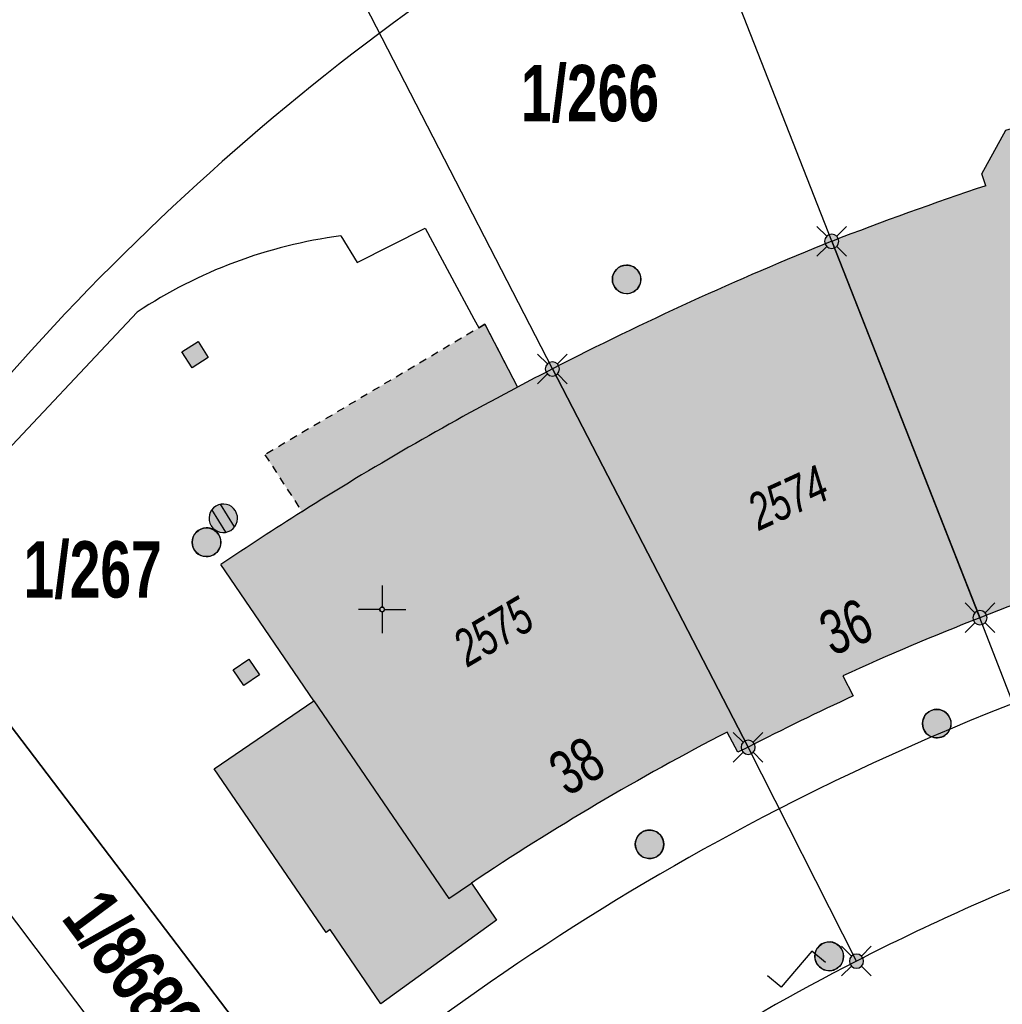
# Model space of a CAD drawing. Header units: metres. Extents: x 2695560 to 2696939, y 1260491 to 1262050.
# Tile 971 of 1005: x 2696766 to 2696792, y 1261464 to 1261490. Entities that reach past the tile are written whole.
import ezdxf

# ---------------------------------------------------------------- set-up
doc = ezdxf.new("R2010")
doc.units = ezdxf.units.M
doc.linetypes.add('AUSGEZOGEN', pattern=[0])
doc.linetypes.add('VERDECKT2_S2', pattern=[0.36, 0.2, -0.16])
for name, color, linetype in [('XR$1$AV_Flächen (EO)', 7, 'AUSGEZOGEN'), ('XR$1$AV_Gebäudeflächen (BB)', 7, 'AUSGEZOGEN'), ('XR$1$AV_Gebäudeflächen (EO)', 7, 'AUSGEZOGEN'), ('XR$1$AV_Grenzpunkte', 7, 'AUSGEZOGEN'), ('XR$1$AV_Grundstück-Nr.', 7, 'AUSGEZOGEN'), ('XR$1$AV_Haus-Nr.', 7, 'AUSGEZOGEN'), ('XR$1$AV_Koordinatennetzpunkte', 7, 'AUSGEZOGEN'), ('XR$1$AV_Linien (BB)', 7, 'AUSGEZOGEN'), ('XR$1$AV_Linien (EO)', 7, 'AUSGEZOGEN'), ('XR$1$AV_Versicherung-Nr.', 7, 'AUSGEZOGEN'), ('XR$1$AW_LK_Einlaufschacht alt', 24, 'AUSGEZOGEN'), ('XR$1$AW_LK_Schachtdeckel', 24, 'AUSGEZOGEN'), ('XR$1$AW_LK_Zwischenpunkt', 24, 'AUSGEZOGEN'), ('XR$1$Liegenschaftsgrenzen', 7, 'AUSGEZOGEN'), ('XR$1$PFAV', 255, 'AUSGEZOGEN'), ('XR$1$PFAW', 255, 'AUSGEZOGEN'), ('XR$1$RP_Abstandslinie', 7, 'AUSGEZOGEN')]:
    doc.layers.add(name, color=color, linetype=linetype)
doc.styles.add('ARIAL', font='arial.ttf')

# ---------------------------------------------------------------- blocks, each defined once
blk = doc.blocks.new('COMPLEXOBJECT_10')
at = {"layer": 'XR$1$AV_Linien (BB)', "color": 7, "linetype": 'AUSGEZOGEN', "transparency": 33554687}
blk.add_line((6787.119, 11473.25), (6787.397, 11472.724), dxfattribs=at)
for centre, radius, start, end in [((6816.58, 11408.744), 70.915, 111.37814, 114.54712), ((6817.1, 11408.52), 70.742, 114.8267, 117.32188)]:
    blk.add_arc(centre, radius, start, end, dxfattribs=at)
blk = doc.blocks.new('COMPLEXOBJECT_11')
at = {"layer": 'XR$1$AV_Linien (BB)', "color": 7, "linetype": 'AUSGEZOGEN', "transparency": 33554687}
blk.add_lwpolyline([(6790.884, 11486.154), (6790.783, 11486.47), (6791.413, 11487.615), (6793.548, 11488.237), (6794.708, 11487.648), (6794.807, 11487.339)], dxfattribs=at)
for centre, radius, start, end in [((6818.766, 11399.374), 91.169, 104.19461, 105.23621), ((6818.538, 11403.23), 87.413, 108.44317, 111.26864)]:
    blk.add_arc(centre, radius, start, end, dxfattribs=at)
blk = doc.blocks.new('COMPLEXOBJECT_13')
at = {"layer": 'XR$1$AV_Linien (BB)', "color": 7, "linetype": 'AUSGEZOGEN', "transparency": 33554687}
blk.add_lwpolyline([(6799.17, 11476.88), (6798.867, 11476.843), (6798.729, 11477.362)], dxfattribs=at)
blk.add_arc((6816.023, 11410.103), 69.447, 104.42011, 111.35905, dxfattribs=at)
blk = doc.blocks.new('COMPLEXOBJECT_116')
at = {"layer": 'XR$1$AV_Linien (BB)', "color": 7, "linetype": 'AUSGEZOGEN', "transparency": 33554687}
for points in [[(6777.348, 11467.794), (6778.012, 11466.819), (6774.964, 11464.618), (6773.633, 11466.568), (6773.526, 11466.494), (6770.584, 11470.806), (6773.202, 11472.593), (6770.756, 11476.178)], [(6784.63, 11471.37), (6784.357, 11471.239), (6784.082, 11471.771)]]:
    blk.add_lwpolyline(points, dxfattribs=at)
for centre, radius, start, end in [((6818.135, 11405.913), 84.746, 117.83459, 122.26674), ((6818.942, 11404.677), 86.222, 122.28184, 123.97684), ((6816.081, 11409.9), 69.656, 117.3473, 123.78363)]:
    blk.add_arc(centre, radius, start, end, dxfattribs=at)
blk = doc.blocks.new('COMPLEXOBJECT_117')
at = {"layer": 'XR$1$AV_Linien (BB)', "color": 7, "linetype": 'AUSGEZOGEN', "transparency": 33554687}
for centre, radius, start, end in [((6816.006, 11410.199), 62.438, 117.18516, 127.3106), ((6816.312, 11409.72), 63.004, 127.2678, 129.99207)]:
    blk.add_arc(centre, radius, start, end, dxfattribs=at)
blk = doc.blocks.new('COMPLEXOBJECT_120')
at = {"layer": 'XR$1$AV_Linien (BB)', "color": 7, "linetype": 'AUSGEZOGEN', "transparency": 33554687}
for points in [[(6773.91, 11484.831), (6774.347, 11484.133), (6776.134, 11485.037), (6777.415, 11482.653), (6777.545, 11482.41), (6777.706, 11482.506), (6778.565, 11480.854)], [(6761.914, 11476.289), (6762.568, 11476.855), (6764.578, 11478.593), (6768.558, 11482.828)]]:
    blk.add_lwpolyline(points, dxfattribs=at)
blk.add_arc((6775.565, 11472.258), 12.682, 97.4974, 123.5396, dxfattribs=at)
blk = doc.blocks.new('COMPLEXOBJECT_122')
at = {"layer": 'XR$1$AV_Linien (BB)', "color": 7, "linetype": 'AUSGEZOGEN', "transparency": 33554687}
blk.add_arc((6816.077, 11410.075), 57.174, 105.8307, 117.1693, dxfattribs=at)
blk = doc.blocks.new('COMPLEXOBJECT_123')
at = {"layer": 'XR$1$AV_Linien (BB)', "color": 7, "linetype": 'AUSGEZOGEN', "transparency": 33554687}
blk.add_arc((6815.709, 11410.524), 62.014, 111.25291, 117.07822, dxfattribs=at)
blk = doc.blocks.new('COMPLEXOBJECT_138')
at = {"layer": 'XR$1$AV_Linien (BB)', "color": 7, "linetype": 'AUSGEZOGEN', "transparency": 33554687}
blk.add_arc((6813.803, 11438.087), 71.95, 125.80512, 141.21206, dxfattribs=at)
blk = doc.blocks.new('COMPLEXOBJECT_1165')
at = {"layer": 'XR$1$Liegenschaftsgrenzen', "color": 7, "linetype": 'AUSGEZOGEN', "transparency": 33554687}
blk.add_arc((6816.077, 11410.075), 57.174, 105.8307, 117.1693, dxfattribs=at)
blk = doc.blocks.new('COMPLEXOBJECT_1171')
at = {"layer": 'XR$1$Liegenschaftsgrenzen', "color": 7, "linetype": 'AUSGEZOGEN', "transparency": 33554687}
blk.add_line((6757.2, 11482.49), (6757.72, 11483.16), dxfattribs=at)
blk.add_arc((6813.803, 11438.087), 71.95, 125.80512, 141.21206, dxfattribs=at)
blk = doc.blocks.new('COMPLEXOBJECT_1172')
at = {"layer": 'XR$1$Liegenschaftsgrenzen', "color": 7, "linetype": 'AUSGEZOGEN', "transparency": 33554687}
blk.add_line((6775.82, 11457.99), (6774.629, 11459.563), dxfattribs=at)
for centre, radius, start, end in [((6816.006, 11410.199), 62.438, 117.18516, 127.3106), ((6816.312, 11409.72), 63.004, 127.2678, 129.99207)]:
    blk.add_arc(centre, radius, start, end, dxfattribs=at)
blk = doc.blocks.new('BWAV19')
at = {"layer": 'XR$1$PFAV', "transparency": 33554687}
blk.add_hatch(color=7, dxfattribs=at).paths.add_polyline_path([(0, 0.24), (-0.024, 0.239), (-0.048, 0.235), (-0.072, 0.229), (-0.095, 0.221), (-0.116, 0.21), (-0.137, 0.197), (-0.156, 0.182), (-0.174, 0.165), (-0.19, 0.147), (-0.204, 0.127), (-0.215, 0.106), (-0.225, 0.083), (-0.232, 0.06), (-0.237, 0.036), (-0.24, 0.012), (-0.24, -0.012), (-0.237, -0.036), (-0.232, -0.06), (-0.225, -0.083), (-0.215, -0.106), (-0.204, -0.127), (-0.19, -0.147), (-0.174, -0.165), (-0.156, -0.182), (-0.137, -0.197), (-0.116, -0.21), (-0.095, -0.221), (-0.072, -0.229), (-0.048, -0.235), (-0.024, -0.239), (0, -0.24), (0.024, -0.239), (0.048, -0.235), (0.072, -0.229), (0.095, -0.221), (0.116, -0.21), (0.137, -0.197), (0.156, -0.182), (0.174, -0.165), (0.19, -0.147), (0.204, -0.127), (0.215, -0.106), (0.225, -0.083), (0.232, -0.06), (0.237, -0.036), (0.24, -0.012), (0.24, 0.012), (0.237, 0.036), (0.232, 0.06), (0.225, 0.083), (0.215, 0.106), (0.204, 0.127), (0.19, 0.147), (0.174, 0.165), (0.156, 0.182), (0.137, 0.197), (0.116, 0.21), (0.095, 0.221), (0.072, 0.229), (0.048, 0.235), (0.024, 0.239)])
at = {"color": 7, "transparency": 33554687}
for p, q in [((-0.5, 0.5), (-0.17, 0.17)), ((0.17, 0.17), (0.5, 0.5)), ((-0.5, -0.5), (-0.17, -0.17)), ((0.17, -0.17), (0.5, -0.5))]:
    blk.add_line(p, q, dxfattribs=at)
for start, end in [(90, 270), (270, 90)]:
    blk.add_arc((0, 0), 0.24, start, end, dxfattribs=at)
blk = doc.blocks.new('BAV2041')
at = {"color": 7, "transparency": 33554687}
for p, q in [((0, 0.5), (0, 0.05)), ((-0.05, 0), (-0.5, 0)), ((0.05, 0), (0.5, 0)), ((0, -0.05), (0, -0.5))]:
    blk.add_line(p, q, dxfattribs=at)
blk.add_circle((0, 0), 0.05, dxfattribs=at)
for start, end in [(90, 270), (270, 90)]:
    blk.add_arc((0, 0), 0.05, start, end, dxfattribs=at)
blk = doc.blocks.new('COMPLEXOBJECT_1436')
at = {"layer": 'XR$1$RP_Abstandslinie', "color": 7, "linetype": 'AUSGEZOGEN', "transparency": 33554687}
for centre, radius, start, end in [((6816.036, 11410.15), 66.99, 86.86427, 117.20426), ((6816.031, 11410.155), 66.983, 117.2028, 141.36163)]:
    blk.add_arc(centre, radius, start, end, dxfattribs=at)
blk = doc.blocks.new('COMPLEXOBJECT_1461')
at = {"layer": 'XR$1$RP_Abstandslinie', "color": 7, "linetype": 'AUSGEZOGEN', "transparency": 33554687}
for centre, radius, start, end in [((6813.939, 11438.132), 65.032, 116.34462, 128.83383), ((6813.928, 11438.164), 65, 128.8438, 141.32817)]:
    blk.add_arc(centre, radius, start, end, dxfattribs=at)
blk = doc.blocks.new('BAW2089')
at = {"layer": 'XR$1$PFAW', "transparency": 33554687}
blk.add_hatch(color=7, dxfattribs=at).paths.add_polyline_path([(-0.5, 0.5), (-0.5, -0.5), (0.5, -0.5), (0.5, 0.5)])
at = {"transparency": 33554687}
blk.add_lwpolyline([(-0.5, 0.5), (0.5, 0.5), (0.5, -0.5), (-0.5, -0.5), (-0.5, 0.5)], close=True, dxfattribs=at)
at = {"layer": 'XR$1$PFAW', "transparency": 33554687}
blk.add_lwpolyline([(-0.5, 0.5), (0.5, 0.5), (0.5, -0.5), (-0.5, -0.5), (-0.5, 0.5)], close=True, dxfattribs=at)
blk = doc.blocks.new('BAW2093')
at = {"transparency": 33554687}
blk.add_lwpolyline([(-0.375, -0.5), (0, -0.5), (0, 0.5), (0.375, 0.5)], dxfattribs=at)
blk = doc.blocks.new('BAW2082')
at = {"layer": 'XR$1$PFAW', "transparency": 33554687}
blk.add_hatch(color=7, dxfattribs=at).paths.add_polyline_path([(0.509, -0.003), (0.499, 0.098), (0.469, 0.194), (0.42, 0.283), (0.354, 0.359), (0.274, 0.421), (0.183, 0.466), (0.085, 0.491), (-0.016, 0.496), (-0.116, 0.481), (-0.211, 0.446), (-0.297, 0.392), (-0.37, 0.323), (-0.428, 0.24), (-0.468, 0.147), (-0.488, 0.047), (-0.488, -0.054), (-0.468, -0.153), (-0.428, -0.246), (-0.37, -0.329), (-0.297, -0.398), (-0.211, -0.452), (-0.116, -0.487), (-0.016, -0.502), (0.085, -0.497), (0.183, -0.472), (0.274, -0.427), (0.354, -0.366), (0.42, -0.289), (0.469, -0.2), (0.499, -0.104)])
at = {"transparency": 33554687}
for start, end in [(91.1948, 268.8052), (268.8052, 91.1948)]:
    blk.add_arc((0.01, 0), 0.5, start, end, dxfattribs=at)
at = {"layer": 'XR$1$PFAW', "transparency": 33554687}
blk.add_circle((0.009, -0.003), 0.5, dxfattribs=at)
blk = doc.blocks.new('BAW2088')
at = {"layer": 'XR$1$PFAW', "transparency": 33554687}
blk.add_hatch(color=253, dxfattribs=at).paths.add_polyline_path([(0.51, 0), (0.5, 0.101), (0.47, 0.197), (0.421, 0.286), (0.355, 0.362), (0.275, 0.424), (0.184, 0.469), (0.086, 0.494), (-0.015, 0.499), (-0.115, 0.484), (-0.21, 0.449), (-0.296, 0.395), (-0.369, 0.326), (-0.427, 0.243), (-0.467, 0.15), (-0.487, 0.051), (-0.487, -0.051), (-0.467, -0.15), (-0.427, -0.243), (-0.369, -0.326), (-0.296, -0.395), (-0.21, -0.449), (-0.115, -0.484), (-0.015, -0.499), (0.086, -0.494), (0.184, -0.469), (0.275, -0.424), (0.355, -0.362), (0.421, -0.286), (0.47, -0.197), (0.5, -0.101)])
at = {"transparency": 33554687}
for start, end in [(91.1948, 268.8052), (268.8052, 91.1948)]:
    blk.add_arc((0.01, 0), 0.5, start, end, dxfattribs=at)
at = {"layer": 'XR$1$PFAW', "transparency": 33554687}
blk.add_circle((0.01, 0), 0.5, dxfattribs=at)
blk = doc.blocks.new('BAW2090')
at = {"layer": 'XR$1$PFAW', "lineweight": 25, "transparency": 33554687}
blk.add_hatch(color=7, dxfattribs=at).paths.add_polyline_path([(0.5, 0), (0.49, 0.101), (0.459, 0.197), (0.41, 0.286), (0.344, 0.362), (0.264, 0.424), (0.174, 0.469), (0.076, 0.494), (-0.025, 0.499), (-0.125, 0.484), (-0.22, 0.449), (-0.306, 0.395), (-0.379, 0.326), (-0.437, 0.243), (-0.477, 0.15), (-0.497, 0.051), (-0.497, -0.051), (-0.477, -0.15), (-0.437, -0.243), (-0.379, -0.326), (-0.306, -0.395), (-0.22, -0.449), (-0.125, -0.484), (-0.025, -0.499), (0.076, -0.494), (0.174, -0.469), (0.264, -0.424), (0.344, -0.362), (0.41, -0.286), (0.459, -0.197), (0.49, -0.101)])
at = {"lineweight": 25, "transparency": 33554687}
for p, q in [((-0.177, 0.468), (-0.177, -0.468)), ((0.179, 0.467), (0.177, -0.468))]:
    blk.add_line(p, q, dxfattribs=at)
for start, end in [(90, 180), (0, 90), (180, 270), (270, 0)]:
    blk.add_arc((0, 0), 0.5, start, end, dxfattribs=at)

msp = doc.modelspace()

# ---------------------------------------------------------------- hatches: boundary and pattern name
at = {"layer": 'XR$1$AV_Gebäudeflächen (BB)', "true_color": 0xd2d2d2, "transparency": 33554687}
for points in [[(2696797.38, 1261487.57), (2696797.328, 1261487.557), (2696797.276, 1261487.544), (2696797.225, 1261487.531), (2696797.173, 1261487.517), (2696797.121, 1261487.504), (2696797.069, 1261487.491), (2696797.017, 1261487.477), (2696796.966, 1261487.464), (2696796.914, 1261487.451), (2696796.862, 1261487.437), (2696796.81, 1261487.424), (2696796.759, 1261487.41), (2696796.707, 1261487.397), (2696796.655, 1261487.383), (2696796.603, 1261487.37), (2696796.552, 1261487.356), (2696796.5, 1261487.343), (2696796.448, 1261487.329), (2696796.397, 1261487.315), (2696796.345, 1261487.302), (2696796.293, 1261487.288), (2696796.242, 1261487.274), (2696796.19, 1261487.26), (2696796.138, 1261487.247), (2696796.087, 1261487.233), (2696796.035, 1261487.219), (2696795.983, 1261487.205), (2696795.932, 1261487.191), (2696795.88, 1261487.177), (2696795.829, 1261487.163), (2696795.777, 1261487.149), (2696795.678, 1261487.458), (2696794.518, 1261488.047), (2696792.383, 1261487.425), (2696791.753, 1261486.28), (2696791.854, 1261485.964), (2696791.722, 1261485.92), (2696791.59, 1261485.876), (2696791.459, 1261485.831), (2696791.327, 1261485.786), (2696791.195, 1261485.741), (2696791.064, 1261485.696), (2696790.932, 1261485.651), (2696790.801, 1261485.605), (2696790.67, 1261485.56), (2696790.538, 1261485.514), (2696790.407, 1261485.467), (2696790.276, 1261485.421), (2696790.145, 1261485.374), (2696790.014, 1261485.328), (2696789.883, 1261485.281), (2696789.753, 1261485.233), (2696789.622, 1261485.186), (2696789.491, 1261485.138), (2696789.361, 1261485.09), (2696789.23, 1261485.042), (2696789.1, 1261484.994), (2696788.969, 1261484.946), (2696788.839, 1261484.897), (2696788.709, 1261484.848), (2696788.579, 1261484.799), (2696788.449, 1261484.75), (2696788.319, 1261484.7), (2696788.189, 1261484.65), (2696788.059, 1261484.6), (2696787.93, 1261484.55), (2696787.8, 1261484.5), (2696791.682, 1261474.636), (2696791.7, 1261474.59), (2696791.953, 1261474.688), (2696792.206, 1261474.786), (2696792.46, 1261474.882), (2696792.714, 1261474.977), (2696792.968, 1261475.072), (2696793.223, 1261475.165), (2696793.478, 1261475.257), (2696793.733, 1261475.349), (2696793.989, 1261475.439), (2696794.245, 1261475.529), (2696794.502, 1261475.617), (2696794.759, 1261475.704), (2696795.016, 1261475.791), (2696795.273, 1261475.876), (2696795.531, 1261475.96), (2696795.79, 1261476.044), (2696796.048, 1261476.126), (2696796.307, 1261476.207), (2696796.566, 1261476.288), (2696796.825, 1261476.367), (2696797.085, 1261476.445), (2696797.345, 1261476.522), (2696797.606, 1261476.599), (2696797.866, 1261476.674), (2696798.127, 1261476.748), (2696798.389, 1261476.821), (2696798.65, 1261476.894), (2696798.912, 1261476.965), (2696799.174, 1261477.035), (2696799.436, 1261477.104), (2696799.699, 1261477.172), (2696799.837, 1261476.653), (2696800.14, 1261476.69)], [(2696780.45, 1261481.14), (2696785.6, 1261471.18), (2696785.688, 1261471.226), (2696785.777, 1261471.271), (2696785.865, 1261471.316), (2696785.954, 1261471.361), (2696786.042, 1261471.407), (2696786.131, 1261471.451), (2696786.22, 1261471.496), (2696786.308, 1261471.541), (2696786.397, 1261471.585), (2696786.486, 1261471.63), (2696786.575, 1261471.674), (2696786.664, 1261471.718), (2696786.753, 1261471.762), (2696786.842, 1261471.806), (2696786.932, 1261471.85), (2696787.021, 1261471.894), (2696787.11, 1261471.937), (2696787.199, 1261471.981), (2696787.289, 1261472.024), (2696787.378, 1261472.067), (2696787.468, 1261472.11), (2696787.558, 1261472.153), (2696787.647, 1261472.196), (2696787.737, 1261472.239), (2696787.827, 1261472.281), (2696787.917, 1261472.324), (2696788.007, 1261472.366), (2696788.097, 1261472.408), (2696788.187, 1261472.45), (2696788.277, 1261472.492), (2696788.367, 1261472.534), (2696788.089, 1261473.06), (2696788.204, 1261473.112), (2696788.319, 1261473.165), (2696788.435, 1261473.217), (2696788.55, 1261473.269), (2696788.666, 1261473.32), (2696788.781, 1261473.372), (2696788.897, 1261473.423), (2696789.013, 1261473.474), (2696789.129, 1261473.525), (2696789.245, 1261473.575), (2696789.361, 1261473.626), (2696789.477, 1261473.676), (2696789.593, 1261473.726), (2696789.709, 1261473.776), (2696789.826, 1261473.825), (2696789.942, 1261473.875), (2696790.059, 1261473.924), (2696790.175, 1261473.973), (2696790.292, 1261474.021), (2696790.409, 1261474.07), (2696790.526, 1261474.118), (2696790.643, 1261474.166), (2696790.76, 1261474.214), (2696790.877, 1261474.262), (2696790.995, 1261474.309), (2696791.112, 1261474.357), (2696791.229, 1261474.404), (2696791.347, 1261474.451), (2696791.465, 1261474.497), (2696791.582, 1261474.544), (2696791.7, 1261474.59), (2696791.682, 1261474.636), (2696787.8, 1261484.5), (2696787.558, 1261484.402), (2696787.317, 1261484.304), (2696787.075, 1261484.205), (2696786.835, 1261484.105), (2696786.594, 1261484.004), (2696786.354, 1261483.903), (2696786.114, 1261483.801), (2696785.874, 1261483.698), (2696785.635, 1261483.595), (2696785.395, 1261483.491), (2696785.157, 1261483.386), (2696784.918, 1261483.28), (2696784.68, 1261483.174), (2696784.442, 1261483.067), (2696784.205, 1261482.959), (2696783.968, 1261482.851), (2696783.731, 1261482.742), (2696783.494, 1261482.632), (2696783.258, 1261482.521), (2696783.022, 1261482.41), (2696782.787, 1261482.298), (2696782.551, 1261482.185), (2696782.317, 1261482.072), (2696782.082, 1261481.958), (2696781.848, 1261481.843), (2696781.614, 1261481.728), (2696781.38, 1261481.612), (2696781.147, 1261481.495), (2696780.915, 1261481.377), (2696780.682, 1261481.259)], [(2696785.6, 1261471.18), (2696780.45, 1261481.14), (2696780.42, 1261481.125), (2696780.391, 1261481.11), (2696780.361, 1261481.094), (2696780.332, 1261481.079), (2696780.302, 1261481.064), (2696780.273, 1261481.048), (2696780.243, 1261481.033), (2696780.213, 1261481.018), (2696780.184, 1261481.003), (2696780.154, 1261480.987), (2696780.125, 1261480.972), (2696780.095, 1261480.957), (2696780.066, 1261480.941), (2696780.036, 1261480.926), (2696780.007, 1261480.911), (2696779.977, 1261480.895), (2696779.948, 1261480.88), (2696779.918, 1261480.865), (2696779.889, 1261480.849), (2696779.859, 1261480.834), (2696779.83, 1261480.818), (2696779.8, 1261480.803), (2696779.771, 1261480.788), (2696779.741, 1261480.772), (2696779.712, 1261480.757), (2696779.682, 1261480.741), (2696779.653, 1261480.726), (2696779.623, 1261480.71), (2696779.594, 1261480.695), (2696779.564, 1261480.679), (2696779.535, 1261480.664), (2696779.348, 1261480.565), (2696779.161, 1261480.466), (2696778.975, 1261480.366), (2696778.789, 1261480.265), (2696778.603, 1261480.164), (2696778.417, 1261480.063), (2696778.232, 1261479.961), (2696778.047, 1261479.859), (2696777.862, 1261479.757), (2696777.677, 1261479.653), (2696777.493, 1261479.55), (2696777.309, 1261479.446), (2696777.125, 1261479.341), (2696776.942, 1261479.236), (2696776.758, 1261479.131), (2696776.575, 1261479.025), (2696776.392, 1261478.919), (2696776.21, 1261478.812), (2696776.028, 1261478.704), (2696775.846, 1261478.597), (2696775.664, 1261478.489), (2696775.483, 1261478.38), (2696775.301, 1261478.271), (2696775.121, 1261478.161), (2696774.94, 1261478.051), (2696774.76, 1261477.941), (2696774.579, 1261477.83), (2696774.4, 1261477.719), (2696774.22, 1261477.607), (2696774.041, 1261477.495), (2696773.862, 1261477.382), (2696773.792, 1261477.338), (2696773.723, 1261477.294), (2696773.653, 1261477.25), (2696773.584, 1261477.206), (2696773.515, 1261477.161), (2696773.445, 1261477.117), (2696773.376, 1261477.073), (2696773.307, 1261477.028), (2696773.238, 1261476.984), (2696773.168, 1261476.939), (2696773.099, 1261476.895), (2696773.03, 1261476.85), (2696772.961, 1261476.805), (2696772.892, 1261476.76), (2696772.823, 1261476.715), (2696772.754, 1261476.67), (2696772.686, 1261476.625), (2696772.617, 1261476.58), (2696772.548, 1261476.535), (2696772.479, 1261476.49), (2696772.411, 1261476.445), (2696772.342, 1261476.399), (2696772.273, 1261476.354), (2696772.205, 1261476.308), (2696772.136, 1261476.263), (2696772.068, 1261476.217), (2696771.999, 1261476.171), (2696771.931, 1261476.126), (2696771.863, 1261476.08), (2696771.794, 1261476.034), (2696771.726, 1261475.988), (2696774.172, 1261472.403), (2696771.554, 1261470.616), (2696774.496, 1261466.304), (2696774.603, 1261466.378), (2696775.934, 1261464.428), (2696778.982, 1261466.629), (2696778.318, 1261467.604), (2696778.528, 1261467.744), (2696778.739, 1261467.883), (2696778.95, 1261468.022), (2696779.161, 1261468.159), (2696779.373, 1261468.296), (2696779.586, 1261468.432), (2696779.799, 1261468.568), (2696780.012, 1261468.702), (2696780.226, 1261468.836), (2696780.441, 1261468.969), (2696780.656, 1261469.102), (2696780.871, 1261469.233), (2696781.087, 1261469.364), (2696781.304, 1261469.494), (2696781.521, 1261469.623), (2696781.738, 1261469.751), (2696781.956, 1261469.879), (2696782.174, 1261470.006), (2696782.393, 1261470.131), (2696782.612, 1261470.257), (2696782.831, 1261470.381), (2696783.052, 1261470.505), (2696783.272, 1261470.627), (2696783.493, 1261470.75), (2696783.714, 1261470.871), (2696783.936, 1261470.991), (2696784.159, 1261471.111), (2696784.381, 1261471.229), (2696784.604, 1261471.347), (2696784.828, 1261471.465), (2696785.052, 1261471.581), (2696785.327, 1261471.049)]]:
    msp.add_hatch(color=254, dxfattribs=at).paths.add_polyline_path(points)
at = {"layer": 'XR$1$AV_Gebäudeflächen (EO)', "true_color": 0xebebeb, "transparency": 33554687}
msp.add_hatch(color=7, dxfattribs=at).paths.add_polyline_path([(2696773.862, 1261477.382), (2696774.041, 1261477.495), (2696774.22, 1261477.607), (2696774.4, 1261477.719), (2696774.579, 1261477.83), (2696774.76, 1261477.941), (2696774.94, 1261478.051), (2696775.121, 1261478.161), (2696775.301, 1261478.271), (2696775.483, 1261478.38), (2696775.664, 1261478.489), (2696775.846, 1261478.597), (2696776.028, 1261478.704), (2696776.21, 1261478.812), (2696776.392, 1261478.919), (2696776.575, 1261479.025), (2696776.758, 1261479.131), (2696776.942, 1261479.236), (2696777.125, 1261479.341), (2696777.309, 1261479.446), (2696777.493, 1261479.55), (2696777.677, 1261479.653), (2696777.862, 1261479.757), (2696778.047, 1261479.859), (2696778.232, 1261479.961), (2696778.417, 1261480.063), (2696778.603, 1261480.164), (2696778.789, 1261480.265), (2696778.975, 1261480.366), (2696779.161, 1261480.466), (2696779.348, 1261480.565), (2696779.535, 1261480.664), (2696778.676, 1261482.316), (2696772.886, 1261478.879)])

# ---------------------------------------------------------------- linework, layer by layer
at = {"layer": 'XR$1$AV_Flächen (EO)', "color": 7, "linetype": 'VERDECKT2_S2', "transparency": 33554687}
msp.add_lwpolyline([(2696779.535, 1261480.664), (2696778.676, 1261482.316), (2696772.886, 1261478.879), (2696773.862, 1261477.382)], dxfattribs=at)
at = {"layer": 'XR$1$AV_Flächen (EO)', "color": 7, "linetype": 'AUSGEZOGEN', "transparency": 33554687}
msp.add_arc((2696819.105, 1261405.723), 84.746, 117.83459, 122.26674, dxfattribs=at)
at = {"layer": 'XR$1$AV_Linien (BB)', "color": 7, "linetype": 'AUSGEZOGEN', "transparency": 33554687}
for p, q in [((2696780.45, 1261481.14), (2696785.6, 1261471.18)), ((2696773.323, 1261457.322), (2696756.27, 1261479.92)), ((2696762.884, 1261476.099), (2696775.599, 1261459.373)), ((2696788.45, 1261465.55), (2696785.6, 1261471.18))]:
    msp.add_line(p, q, dxfattribs=at)
msp.add_lwpolyline([(2696787.8, 1261484.5), (2696791.682, 1261474.636), (2696791.7, 1261474.59)], dxfattribs=at)
for centre, radius, start, end in [((2696820.4, 1261403.468), 87.344, 111.91554, 117.2188), ((2696834.889, 1261375.376), 118.952, 117.23589, 117.73269)]:
    msp.add_arc(centre, radius, start, end, dxfattribs=at)
at = {"layer": 'XR$1$AV_Linien (EO)', "color": 7, "linetype": 'AUSGEZOGEN', "transparency": 33554687}
msp.add_lwpolyline([(2696774.172, 1261472.403), (2696777.722, 1261467.201), (2696778.318, 1261467.604)], dxfattribs=at)
at = {"layer": 'XR$1$Liegenschaftsgrenzen', "color": 7, "linetype": 'AUSGEZOGEN', "transparency": 33554687}
for p, q in [((2696775.599, 1261459.373), (2696758.17, 1261482.3)), ((2696773.323, 1261457.322), (2696756.27, 1261479.92))]:
    msp.add_line(p, q, dxfattribs=at)
for points in [[(2696794.2, 1261468.13), (2696791.7, 1261474.59), (2696787.8, 1261484.5), (2696781.12, 1261501.55)], [(2696788.45, 1261465.55), (2696785.6, 1261471.18), (2696780.45, 1261481.14), (2696772.68, 1261496.25)]]:
    msp.add_lwpolyline(points, dxfattribs=at)
msp.add_arc((2696816.679, 1261410.334), 62.014, 111.25291, 117.07822, dxfattribs=at)

# ---------------------------------------------------------------- block references
at = {"layer": 'XR$1$AV_Grenzpunkte', "color": 7, "linetype": 'AUSGEZOGEN', "lineweight": -3, "transparency": 33554687, "xscale": 0.7800000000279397, "yscale": 0.7800000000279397}
for p in [(2696787.8, 1261484.5), (2696780.45, 1261481.14), (2696791.7, 1261474.59), (2696785.6, 1261471.18), (2696788.45, 1261465.55)]:
    msp.add_blockref('BWAV19', p, dxfattribs=at)
at = {"layer": 'XR$1$AV_Koordinatennetzpunkte', "color": 7, "linetype": 'AUSGEZOGEN', "lineweight": -3, "transparency": 33554687, "xscale": 1.25, "yscale": 1.25}
msp.add_blockref('BAV2041', (2696775.97, 1261474.81), dxfattribs=at)
at = {"layer": 'XR$1$AV_Linien (BB)', "color": 7, "linetype": 'AUSGEZOGEN', "lineweight": -3, "transparency": 33554687}
for name in ['COMPLEXOBJECT_138', 'COMPLEXOBJECT_11', 'COMPLEXOBJECT_120', 'COMPLEXOBJECT_116', 'COMPLEXOBJECT_13', 'COMPLEXOBJECT_10', 'COMPLEXOBJECT_123', 'COMPLEXOBJECT_117', 'COMPLEXOBJECT_122']:
    msp.add_blockref(name, (2690000.97, 1249999.81), dxfattribs=at)
at = {"layer": 'XR$1$AW_LK_Einlaufschacht alt', "color": 24, "linetype": 'AUSGEZOGEN', "lineweight": -3, "transparency": 33554687}
for p, xscale, yscale, rotation in [((2696771.049, 1261481.515), 0.5000000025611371, 0.5000000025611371, 302.376167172), ((2696772.4, 1261473.154), 0.5000000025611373, 0.5000000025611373, 304.14402738)]:
    msp.add_blockref('BAW2089', p, dxfattribs=dict(at, xscale=xscale, yscale=yscale, rotation=rotation))
at = {"layer": 'XR$1$AW_LK_Schachtdeckel', "color": 24, "linetype": 'AUSGEZOGEN', "lineweight": -3, "transparency": 33554687}
for name, p, xscale, yscale in [('BAW2082', (2696782.396, 1261483.499), 0.7499999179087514, 0.7499999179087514), ('BAW2088', (2696771.343, 1261476.577), 0.7578193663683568, 0.7578193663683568)]:
    msp.add_blockref(name, p, dxfattribs=dict(at, xscale=xscale, yscale=yscale))
for name, p, xscale, yscale, rotation in [('BAW2090', (2696771.791, 1261477.209), 0.7499999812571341, 0.749999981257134, 211.6737903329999), ('BAW2082', (2696790.56, 1261471.81), 0.7499999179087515, 0.7499999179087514, 303.629882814), ('BAW2082', (2696782.999, 1261468.623), 0.7499999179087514, 0.7499999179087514, 30.28520519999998), ('BAW2088', (2696787.74, 1261465.681), 0.7578193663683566, 0.7578193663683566, 211.609367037)]:
    msp.add_blockref(name, p, dxfattribs=dict(at, xscale=xscale, yscale=yscale, rotation=rotation))
at = {"layer": 'XR$1$AW_LK_Zwischenpunkt', "color": 24, "linetype": 'AUSGEZOGEN', "lineweight": -3, "transparency": 33554687, "xscale": 1.250000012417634, "yscale": 1.250000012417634, "rotation": 139.7377742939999}
msp.add_blockref('BAW2093', (2696786.875, 1261465.339), dxfattribs=at)
at = {"layer": 'XR$1$Liegenschaftsgrenzen', "color": 7, "linetype": 'AUSGEZOGEN', "lineweight": -3, "transparency": 33554687}
for name in ['COMPLEXOBJECT_1171', 'COMPLEXOBJECT_1172', 'COMPLEXOBJECT_1165']:
    msp.add_blockref(name, (2690000.97, 1249999.81), dxfattribs=at)
at = {"layer": 'XR$1$RP_Abstandslinie', "color": 7, "linetype": 'AUSGEZOGEN', "lineweight": -3, "transparency": 33554687}
for name in ['COMPLEXOBJECT_1461', 'COMPLEXOBJECT_1436']:
    msp.add_blockref(name, (2690000.97, 1249999.81), dxfattribs=at)

# ---------------------------------------------------------------- texts
at = {"layer": 'XR$1$AV_Grundstück-Nr.', "color": 7, "transparency": 33554687, "char_height": 1.48491, "width": 4.1653, "attachment_point": 5, "style": 'ARIAL'}
for s, insert in [('\\A1;{\\fArial|i0|b1;\\H1.484908;\\W0.700000;\\C7;1/266}\\P', (2696781.439, 1261488.381)), ('\\A1;{\\fArial|i0|b1;\\H1.484908;\\W0.700000;\\C7;1/267}\\P', (2696768.356, 1261475.841))]:
    msp.add_mtext(s, dxfattribs=dict(at, insert=insert))
at = {"layer": 'XR$1$AV_Grundstück-Nr.', "color": 7, "transparency": 33554687, "insert": (2696769.41, 1261465.332), "char_height": 1.48491, "width": 4.98214, "attachment_point": 5, "rotation": 306.7641, "style": 'ARIAL'}
msp.add_mtext('\\A1;{\\fArial|i0|b1;\\H1.484908;\\W0.700000;\\C7;1/8689}\\P', dxfattribs=at)
at = {"layer": 'XR$1$AV_Haus-Nr.', "color": 7, "transparency": 33554687, "char_height": 1.1621, "width": 1.68109, "attachment_point": 8, "style": 'ARIAL'}
for s, insert, rotation in [('\\W0.70;36', (2696788.401, 1261473.801), 22.5468), ('\\W0.70;38', (2696781.394, 1261470.181), 30.9429)]:
    msp.add_mtext(s, dxfattribs=dict(at, insert=insert, rotation=rotation))
at = {"layer": 'XR$1$AV_Versicherung-Nr.', "color": 7, "transparency": 33554687, "char_height": 0.96842, "width": 2.46457, "attachment_point": 5, "style": 'ARIAL'}
for s, insert, rotation in [('\\A1;{\\fArial|i1|b0;\\H0.968418;\\W0.700000;\\C7;2574}\\P', (2696786.647, 1261477.747), 24.5673), ('\\A1;{\\fArial|i1|b0;\\H0.968418;\\W0.700000;\\C7;2575}\\P', (2696778.892, 1261474.228), 30.564)]:
    msp.add_mtext(s, dxfattribs=dict(at, insert=insert, rotation=rotation))

doc.saveas('drawing.dxf')
